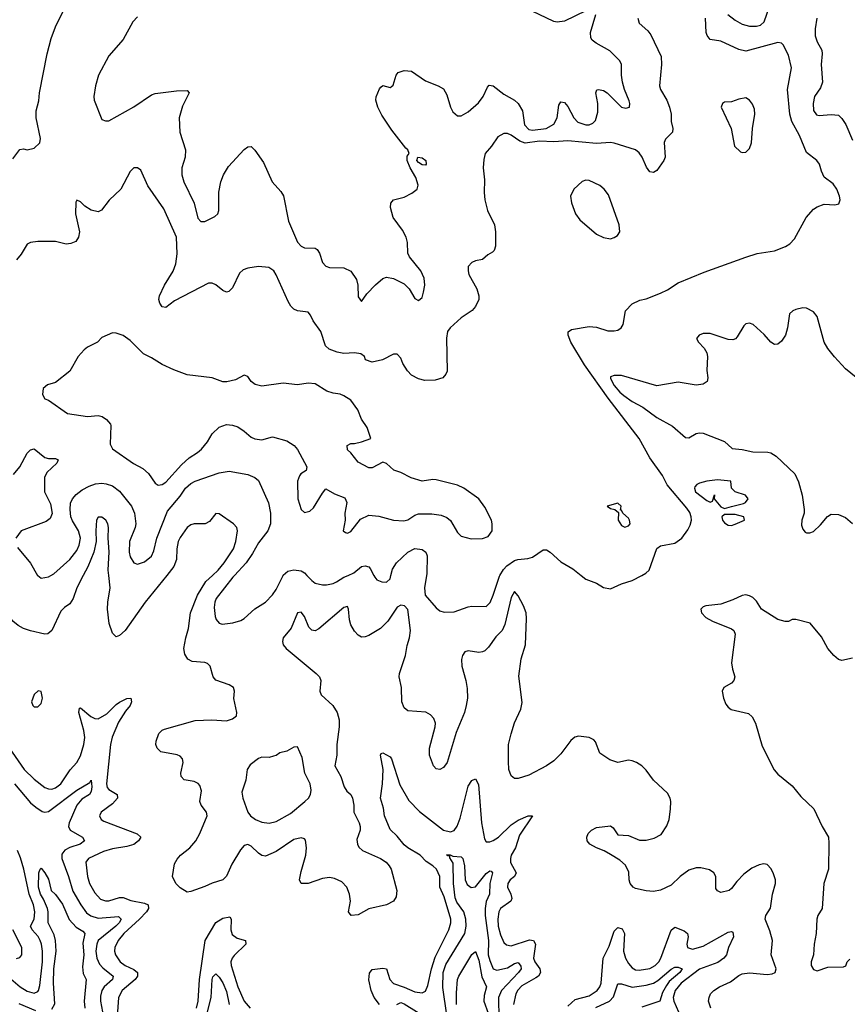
# Model space of a CAD drawing. Header units: inches. Extents: x 1843162 to 1959474, y 907081 to 1016326.
# Tile 394 of 656: x 1893948 to 1898600, y 967592 to 973121. Entities that reach past the tile are written whole.
import ezdxf

# ---------------------------------------------------------------- set-up
doc = ezdxf.new("R2010")
doc.units = ezdxf.units.IN
doc.header["$MEASUREMENT"] = 0
doc.layers.add('B8996', color=7, linetype='Continuous')
doc.layers.add('B8997', color=7, linetype='Continuous')

msp = doc.modelspace()

# ---------------------------------------------------------------- linework, layer by layer
at = {"layer": 'B8996', "color": 5}
for points, elevation in [([(1894305.7, 970000), (1894269.9, 969930), (1894249.9, 969870.1), (1894230, 969841.3), (1894199.5, 969820.5), (1894180.6, 969799.4), (1894130, 969690.8), (1894107.3, 969672.7), (1894090, 969670.4), (1894008.4, 969688.4), (1893970, 969702), (1893939.4, 969719.4), (1893910, 969744.2), (1893899.6, 969759.6), (1893870, 969846), (1893850, 969874.6), (1893826, 969886), (1893710, 969916.2), (1893688.9, 969928.9), (1893670, 969956.4), (1893662.4, 970000)], 620), ([(1894049.5, 970000), (1894050, 969999.1), (1894070, 969984.4), (1894110, 969991.7), (1894123.4, 970000)], 640), ([(1894774.7, 970000), (1894653.2, 969850), (1894541.1, 969690), (1894510, 969662.4), (1894490, 969655.5), (1894470, 969676.3), (1894451.3, 969730), (1894442.9, 969810), (1894444, 969850), (1894457.3, 969930), (1894449, 970000)], 620), ([(1897832.2, 967570), (1897820.7, 967610), (1897822.8, 967630), (1897831.3, 967650), (1897849.1, 967670), (1897881.5, 967690), (1897942.7, 967717.3), (1897990, 967752.6), (1898010, 967762.1), (1898050, 967767.8), (1898150, 967759.1), (1898177.7, 967762.3), (1898194.7, 967770), (1898199.5, 967790), (1898172.5, 967870), (1898178.8, 967950), (1898165, 968005), (1898139, 968070), (1898141.4, 968090), (1898167.7, 968132.3), (1898179.1, 968210), (1898196.8, 968270), (1898196.2, 968290), (1898185.2, 968325.2), (1898172.9, 968352.9), (1898150, 968376.2), (1898130, 968380.9), (1898104.6, 968375.4), (1898063.6, 968356.4), (1898017.8, 968322.2), (1897978.4, 968281.6), (1897950, 968241.1), (1897935.6, 968230), (1897890, 968219.5), (1897870, 968228), (1897862, 968242), (1897860.9, 968310), (1897850.3, 968330), (1897826.1, 968346.1), (1897777.5, 968357.5), (1897750, 968357.8), (1897710, 968345), (1897661.5, 968310), (1897610, 968260.9), (1897550, 968232.5), (1897510, 968225.1), (1897470, 968228.2), (1897410, 968242.7), (1897396.5, 968250), (1897379.7, 968270), (1897374.2, 968290), (1897372.8, 968332.8), (1897352.8, 968372.8), (1897321.1, 968401.1), (1897270, 968433.4), (1897234.2, 968454.2), (1897190, 968470.4), (1897153.4, 968490), (1897138.4, 968510), (1897136.4, 968530), (1897144.4, 968550), (1897162, 968570), (1897190, 968584.2), (1897270, 968594.5), (1897283.3, 968583.3), (1897310, 968542.7), (1897370, 968538.9), (1897432.7, 968512.7), (1897470, 968512.6), (1897514.6, 968525.4), (1897553.9, 968546.1), (1897585.7, 968594.3), (1897598.3, 968630), (1897607.1, 968687.1), (1897608.9, 968730), (1897603.6, 968750), (1897590, 968776.4), (1897510.2, 968850.2), (1897470, 968906.4), (1897444.4, 968930), (1897414.9, 968950), (1897390, 968959.6), (1897370, 968962.3), (1897310, 968950.3), (1897264.7, 968964.7), (1897210, 969001.6), (1897185.7, 969065.7), (1897176.3, 969076.3), (1897150, 969089.2), (1897090, 969098), (1897068.1, 969091.9), (1897046.7, 969073.3), (1896990, 968997.3), (1896950, 968958.6), (1896910, 968931.3), (1896810, 968878.8), (1896750, 968859.1), (1896730, 968859.6), (1896710, 968874.4), (1896698.6, 968910), (1896694.9, 968954.9), (1896696.6, 969050), (1896710, 969111.3), (1896730, 969172.6), (1896764.4, 969250), (1896772.6, 969287.4), (1896754.6, 969434.6), (1896767.8, 969532.2), (1896791.9, 969610), (1896797.6, 969757.6), (1896795.8, 969790), (1896780.4, 969830), (1896750, 969884.9), (1896730, 969910.3), (1896710, 969876), (1896675.4, 969724.6), (1896660.4, 969690), (1896624.6, 969655.4), (1896582.9, 969597.1), (1896562.8, 969577.2), (1896550, 969570.2), (1896530, 969567.5), (1896470, 969577.3), (1896450, 969570.3), (1896436.4, 969550), (1896431.4, 969528.6), (1896433, 969490), (1896456.4, 969410), (1896464.3, 969364.3), (1896464.5, 969310), (1896457.8, 969270), (1896447.9, 969230), (1896401.8, 969118.2), (1896350.5, 968950), (1896330, 968922.3), (1896310, 968910.3), (1896290, 968914), (1896274, 968930), (1896251.3, 968990), (1896252.1, 969030), (1896284.2, 969150), (1896284.6, 969170), (1896276.7, 969196.7), (1896258.1, 969218.1), (1896231.7, 969231.7), (1896130, 969240.2), (1896110, 969256.5), (1896096, 969290), (1896094, 969370), (1896081.8, 969430), (1896083.2, 969450), (1896116, 969550), (1896126.2, 969606.2), (1896140.1, 969650), (1896144.4, 969690), (1896129.3, 969809.3), (1896111.3, 969830), (1896090, 969832.3), (1896070, 969821.8), (1896017.6, 969742.4), (1895977.3, 969702.7), (1895910, 969663.2), (1895890, 969654.9), (1895870, 969652.9), (1895850, 969664.2), (1895830, 969686.3), (1895810, 969722.6), (1895801.4, 969750), (1895796, 969810), (1895790, 969826), (1895770, 969819.2), (1895630, 969700.3), (1895610, 969688.9), (1895590, 969693.1), (1895573.1, 969710), (1895549.3, 969769.3), (1895530, 969793.1), (1895510, 969790.4), (1895475.2, 969704.8), (1895429.8, 969650), (1895425.6, 969630), (1895429.8, 969610.2), (1895445.3, 969590), (1895615.2, 969450), (1895633.6, 969430), (1895641.4, 969410), (1895635.8, 969350), (1895643.4, 969330), (1895708.8, 969270), (1895732.5, 969230), (1895744.7, 969190), (1895745, 969150), (1895731.2, 969050), (1895731.4, 968990), (1895719.2, 968930), (1895752.6, 968870), (1895772, 968812), (1895788, 968788), (1895809.9, 968769.9), (1895819.9, 968750), (1895826.1, 968710), (1895826.1, 968670), (1895856, 968610), (1895861.2, 968590), (1895861.3, 968570), (1895843.1, 968516.9), (1895846.3, 968490), (1895854.6, 968474.6), (1895875.3, 968455.3), (1895976.4, 968410), (1896008.5, 968390), (1896025.8, 968370), (1896035.9, 968350), (1896067.4, 968230), (1896064.8, 968195.2), (1896049.8, 968170.2), (1896010, 968150.3), (1895910, 968128.5), (1895850, 968093.4), (1895810.9, 968090.9), (1895796, 968110), (1895808.2, 968170), (1895801.3, 968210), (1895786.4, 968250), (1895758.5, 968278.5), (1895718, 968298), (1895690, 968304.4), (1895650, 968297.2), (1895570, 968270.2), (1895530.3, 968270.3), (1895522, 968290), (1895530, 968338), (1895555.9, 968430), (1895560.8, 968470), (1895554.2, 968514.2), (1895550, 968521.1), (1895530, 968526.9), (1895490, 968516.3), (1895390.3, 968449.7), (1895330, 968424.4), (1895310, 968426.4), (1895290, 968439.8), (1895250, 968479.8), (1895230, 968488.7), (1895210, 968482.5), (1895190, 968459.7), (1895141.2, 968378.8), (1895110, 968311.5), (1895090.3, 968289.7), (1895030, 968272.1), (1894990, 968252.4), (1894910, 968224.7), (1894890, 968221.5), (1894850, 968246), (1894825.8, 968270), (1894806.9, 968310), (1894819.3, 968380.7), (1894833.1, 968406.9), (1894851.5, 968428.5), (1894904.9, 968470), (1894938.6, 968510), (1894961.8, 968550), (1895001.3, 968650), (1894998, 968670), (1894967.9, 968710), (1894960.2, 968730), (1894969.4, 968790), (1894960.8, 968820.8), (1894951.8, 968831.8), (1894930, 968843), (1894872.6, 968852.6), (1894856.5, 968870), (1894854.7, 968890), (1894866.4, 968950), (1894864.2, 968970), (1894850, 968985.8), (1894833.1, 968993.1), (1894742.4, 969010), (1894721.7, 969030), (1894714.3, 969050), (1894714.9, 969070), (1894730, 969112.8), (1894748.8, 969131.2), (1894763.2, 969136.8), (1894934.2, 969185.8), (1895028.7, 969188.7), (1895110, 969183.2), (1895144.6, 969195.4), (1895167.6, 969212.4), (1895169.1, 969230), (1895151.2, 969308.8), (1895156.5, 969350), (1895150.3, 969370), (1895126, 969386), (1895050, 969412), (1895035.6, 969430), (1895018.3, 969490), (1895004.6, 969504.6), (1894990, 969511), (1894917.6, 969517.6), (1894893.4, 969530), (1894877.1, 969557.1), (1894870.9, 969590), (1894881.5, 969650), (1894897, 969703), (1894908.2, 969790), (1894948.6, 969890), (1894994.5, 969965.5), (1895032, 970000)], 620), ([(1895156.5, 970000), (1895147.1, 969990), (1895052.4, 969870), (1895044.7, 969850), (1895040.7, 969819.3), (1895046.9, 969770), (1895053.5, 969753.5), (1895070, 969732.7), (1895086.6, 969726.6), (1895146.7, 969733.3), (1895192.2, 969747.8), (1895210, 969758.4), (1895270, 969812), (1895330, 969850.4), (1895370, 969890.3), (1895390, 969920.3), (1895428.9, 970000)], 640), ([(1895563.2, 970000), (1895590, 969971.3), (1895610, 969956.5), (1895650, 969946.7), (1895673.1, 969946.9), (1895710, 969954.3), (1895730, 969964), (1895770.5, 969989.5), (1895794, 970000)], 640), ([(1895938.7, 970000), (1895943.9, 969990), (1895956.1, 969976.1), (1895983.3, 969963.3), (1896010, 969962.5), (1896030, 969980.3), (1896035.1, 970000)], 640), ([(1896234.8, 970000), (1896223.6, 969930), (1896227, 969890), (1896290, 969817.6), (1896310, 969800.7), (1896333.8, 969793.8), (1896390, 969795.6), (1896470, 969824.6), (1896490, 969827.4), (1896570, 969824.9), (1896592.1, 969847.9), (1896610, 969888.5), (1896644.8, 969995.2), (1896647.7, 970000)], 640), ([(1897103.5, 970000), (1897130, 969979.1), (1897190, 969956.3), (1897230, 969932.7), (1897270, 969925.5), (1897330, 969953.4), (1897390, 969972), (1897444.5, 970000)], 640), ([(1898630, 969535.8), (1898570, 969522.6), (1898550, 969528.1), (1898524.2, 969550), (1898490, 969589.1), (1898455.1, 969655.1), (1898392.1, 969732.1), (1898310, 969752.4), (1898290, 969753), (1898270, 969742), (1898250, 969741.3), (1898210, 969753.1), (1898117.1, 969810), (1898090, 969855.8), (1898070, 969875.6), (1898050, 969886), (1898030, 969890.3), (1898010, 969888), (1897957.3, 969862.7), (1897890, 969838.8), (1897804, 969830), (1897790, 969823.8), (1897777.6, 969810), (1897781.1, 969790), (1897804.8, 969764.8), (1897842.8, 969742.8), (1897950, 969699.3), (1897961.5, 969690), (1897969.8, 969670), (1897949.8, 969510), (1897953.9, 969473.9), (1897967.4, 969430), (1897962.2, 969410), (1897950, 969394.2), (1897905.2, 969370), (1897896.3, 969350), (1897904.2, 969310), (1897917, 969277), (1897930, 969259.7), (1897947, 969247), (1898044.9, 969224.9), (1898065.8, 969205.8), (1898083.2, 969170), (1898120.8, 969040.8), (1898189.3, 968909.3), (1898210, 968883.9), (1898290, 968818), (1898338.9, 968758.9), (1898411.5, 968690), (1898458.4, 968590), (1898493.5, 968530), (1898496.9, 968496.9), (1898494.1, 968350), (1898469, 968270), (1898459.3, 968130), (1898435.1, 968090), (1898429.6, 968070), (1898425.4, 967990), (1898413.3, 967930), (1898409.8, 967870.2), (1898396.9, 967830), (1898397.4, 967810), (1898410, 967787), (1898430, 967779.6), (1898490, 967800.9), (1898578, 967802), (1898591.9, 967808.1), (1898599.1, 967830), (1898614, 967846)], 620), ([(1893890, 969031), (1893974.2, 968910), (1894030, 968855.5), (1894089.6, 968809.6), (1894110, 968801.3), (1894130, 968800.1), (1894150, 968806.7), (1894180.2, 968830), (1894232.2, 968907.8), (1894270, 968950.2), (1894290, 968987.7), (1894309.4, 969050), (1894314.4, 969090), (1894309.9, 969130), (1894281.4, 969230), (1894285, 969255), (1894290, 969257.4), (1894347.5, 969207.5), (1894370, 969196.3), (1894390, 969195.5), (1894437.8, 969222.2), (1894490, 969275), (1894510, 969289.2), (1894550, 969308.5), (1894573, 969310), (1894577, 969290), (1894568.7, 969270), (1894542.4, 969237.6), (1894504, 969176), (1894468.7, 969091.3), (1894459.3, 969050), (1894436.2, 968830), (1894440.5, 968810), (1894450, 968797.5), (1894496, 968770), (1894498.4, 968750), (1894470, 968716.5), (1894405.8, 968670), (1894397.7, 968650), (1894405.7, 968630), (1894420.7, 968620.7), (1894608.6, 968548.6), (1894628.9, 968530), (1894617.1, 968510), (1894590, 968488.2), (1894550, 968477.4), (1894470, 968465.2), (1894419.6, 968450), (1894335.2, 968410), (1894320.7, 968390), (1894328.9, 968310), (1894341.1, 968270), (1894370, 968216.9), (1894402.8, 968182.8), (1894430, 968172.3), (1894450, 968172), (1894510, 968190.6), (1894530, 968191.7), (1894573.9, 968173.9), (1894650, 968160.5), (1894670.9, 968150), (1894672, 968130), (1894660.5, 968110), (1894622.6, 968070), (1894533.1, 967990), (1894501.2, 967950), (1894482.6, 967910), (1894481.7, 967890), (1894487.5, 967870), (1894513.9, 967830), (1894541.1, 967810), (1894590, 967787.5), (1894611, 967770), (1894610.5, 967750), (1894596.6, 967730), (1894524.7, 967670), (1894504.6, 967630), (1894497.9, 967550)], 580), ([(1895970.8, 967590), (1895941.2, 967630), (1895924.3, 967670), (1895911.2, 967728.8), (1895914, 967766), (1895930, 967786.8), (1895990, 967795), (1896010, 967791), (1896029.1, 967730), (1896050, 967707.8), (1896110, 967688.5), (1896170, 967660.9), (1896210, 967655.5), (1896230, 967665.5), (1896243.2, 967696.8), (1896262.9, 967790), (1896283.9, 967856.1), (1896361.2, 968010), (1896372.4, 968050), (1896371.8, 968070), (1896334.9, 968194.9), (1896309.2, 968249.2), (1896309.4, 968310), (1896290.4, 968350), (1896269.9, 968370), (1896233.8, 968393.8), (1896199.2, 968430), (1896130.8, 968470), (1896110, 968486.9), (1896070, 968536.4), (1896030, 968573.6), (1895999, 968650), (1895993, 968693), (1895976, 968750), (1895987.9, 968830), (1895990.5, 968910), (1895976.3, 968990), (1895980.1, 968999.9), (1895990, 969003.7), (1896030, 968981.5), (1896038.5, 968970), (1896084.4, 968824.4), (1896136, 968736), (1896195.3, 968675.3), (1896330, 968568.9), (1896370, 968559.3), (1896390, 968568.2), (1896407.3, 968592.7), (1896423.4, 968636.6), (1896470, 968816.9), (1896490, 968849.1), (1896510, 968857.4), (1896526.6, 968826.6), (1896543.9, 968610), (1896560.6, 968520.6), (1896570, 968503.6), (1896590, 968504.6), (1896610, 968511.9), (1896640.2, 968530), (1896710, 968600.1), (1896750, 968626.1), (1896806.6, 968650), (1896830.3, 968650), (1896758.2, 968541.8), (1896734.5, 968470), (1896711.6, 968428.4), (1896706.4, 968410), (1896707.1, 968387.1), (1896739.8, 968330), (1896729.4, 968310), (1896705.3, 968290), (1896692.1, 968270), (1896690.8, 968250), (1896709.5, 968210), (1896713.9, 968186.1), (1896709.2, 968170), (1896650.6, 968129.4), (1896641.3, 968110), (1896635.5, 968070), (1896637.8, 968030), (1896650, 967981.7), (1896670, 967939), (1896685, 967925), (1896710, 967920.5), (1896814.4, 967954.4), (1896836.9, 967950), (1896846.8, 967930), (1896836.6, 967850), (1896844.6, 967830), (1896871.8, 967790), (1896875.4, 967770), (1896864.4, 967750), (1896850, 967739.4), (1896770, 967695.3), (1896748.7, 967671.3), (1896737.1, 967650), (1896723.4, 967590)], 580), ([(1893918.8, 968830), (1894010, 968723.5), (1894038.4, 968698.4), (1894075.3, 968675.3), (1894090, 968670.2), (1894110, 968674.8), (1894270, 968793.5), (1894343.5, 968836.5), (1894350.2, 968850.2), (1894353.3, 968813.3), (1894350, 968787.6), (1894340.7, 968770), (1894296.9, 968743.1), (1894269.3, 968710.7), (1894226.3, 968610), (1894222.6, 968590), (1894232.2, 968570), (1894301.7, 968530), (1894312, 968510), (1894288.5, 968490), (1894230, 968472.1), (1894203.1, 968456.9), (1894185.9, 968434.1), (1894184.5, 968410), (1894223.5, 968310), (1894247.1, 968227.1), (1894291.2, 968150), (1894324.7, 968104.7), (1894347.9, 968087.9), (1894390, 968075.8), (1894504.2, 968084.2), (1894518.3, 968070), (1894507.5, 968050), (1894488.5, 968030), (1894389.8, 967950.2), (1894381.2, 967930), (1894376.3, 967890), (1894381.5, 967850), (1894397.1, 967817.1), (1894416.3, 967796.3), (1894473.9, 967750), (1894470.8, 967730), (1894423.1, 967690), (1894410.1, 967670), (1894402.8, 967637.2), (1894403.1, 967610), (1894424.6, 967490)], 560), ([(1893885.3, 967745.3), (1893951.6, 967690), (1893990, 967665.5), (1894030, 967654.6), (1894050, 967662.8), (1894055, 967670), (1894062.4, 967697.6), (1894076.5, 967830), (1894076.3, 967890), (1894071.2, 967930), (1894063.7, 967950), (1894052.2, 967972.2), (1894018.1, 968010), (1894009.1, 968030), (1894030.3, 968070), (1894033.1, 968110), (1894026.7, 968150), (1894002.4, 968210), (1893971.1, 968350), (1893953.5, 968413.5), (1893936, 968456)], 560), ([(1896349.3, 967530.7), (1896326.7, 967686.7), (1896327.7, 967770), (1896344.2, 967815.8), (1896450, 967989.3), (1896458.7, 968030), (1896455.5, 968070), (1896444.4, 968110), (1896405.2, 968165.2), (1896395.2, 968190), (1896386.1, 968270), (1896384.1, 968384.1), (1896365.6, 968414.4), (1896365.6, 968425.6), (1896354.4, 968425.6), (1896348.2, 968431.8), (1896368.3, 968431.7), (1896383.4, 968423.4), (1896430, 968418.9), (1896439.5, 968410), (1896449.2, 968370), (1896453, 968290), (1896463.6, 968263.6), (1896486.7, 968246.7), (1896510, 968251.6), (1896570, 968326), (1896590, 968340.9), (1896598.9, 968338.9), (1896606.4, 968330), (1896591, 968270), (1896589.6, 968210), (1896571.2, 968168.8), (1896564.4, 968130), (1896565.3, 968090), (1896583.2, 967950), (1896582.4, 967870), (1896590, 967837.7), (1896610, 967790.2), (1896630, 967783.3), (1896690, 967796.2), (1896730, 967821.3), (1896750, 967827), (1896765.3, 967805.3), (1896766.5, 967790), (1896751.8, 967770), (1896656.5, 967670), (1896640.5, 967630), (1896640.8, 967510)], 560), ([(1894130, 967564.4), (1894145.1, 967594.9), (1894138.6, 967710), (1894140.5, 967790), (1894153.6, 967890), (1894150.5, 967949.5), (1894141.4, 967981.4), (1894108.6, 968050), (1894108.7, 968110), (1894104, 968130), (1894082.7, 968182.7), (1894066.2, 968210), (1894054.4, 968250), (1894056.3, 968330), (1894062.7, 968350), (1894070, 968355.5), (1894090, 968330.5), (1894110, 968294), (1894126, 968230), (1894150, 968208.4), (1894190, 968154), (1894227.2, 968067.2), (1894265.6, 968025.6), (1894302.7, 968002.7), (1894314.2, 967990), (1894304.2, 967935.8), (1894308.9, 967870), (1894301.4, 967801.4), (1894305.5, 967765.5), (1894322.3, 967730), (1894310.1, 967610), (1894315.4, 967570)], 540), ([(1894943, 967570), (1894951, 967610), (1894959.9, 967730), (1894990.4, 967950), (1895050, 968050.8), (1895090, 968075.3), (1895130, 968082.4), (1895136.5, 968070), (1895136.1, 968010), (1895143.1, 967983.1), (1895170, 967963.5), (1895218, 967950), (1895220.3, 967930), (1895154.3, 967865.7), (1895142, 967850), (1895135.9, 967830), (1895137.8, 967810), (1895174.9, 967690), (1895210, 967608.6), (1895243, 967570)], 580), ([(1893930, 967848.4), (1893950, 967854), (1893961, 967870), (1893960.7, 967910), (1893910.5, 968010)], 580), ([(1897030, 967581.1), (1897070, 967619.1), (1897150, 967639.9), (1897194.5, 967670), (1897209.9, 967690), (1897216.1, 967710), (1897227.7, 967850), (1897261.4, 967918.6), (1897290, 968001.7), (1897310, 968022.9), (1897335, 968015), (1897347.4, 967990), (1897341.3, 967890), (1897352.9, 967850), (1897370, 967820.2), (1897390, 967797.3), (1897410, 967785.5), (1897430, 967782.5), (1897490, 967793), (1897520.6, 967810), (1897540.7, 967830), (1897551.9, 967850), (1897610, 968007.7), (1897630, 968024.9), (1897683.6, 968003.6), (1897701.2, 967990), (1897704.8, 967970), (1897697.6, 967930), (1897702.6, 967910), (1897730, 967901.7), (1897790, 967917.8), (1897930, 967996.6), (1897950, 967999.7), (1897955.8, 967995.8), (1897960.1, 967970), (1897933.1, 967910), (1897920.9, 967870), (1897905.5, 967850), (1897873.2, 967826.8), (1897770, 967788.7), (1897665.8, 967710), (1897633.4, 967670), (1897622, 967630), (1897625.5, 967610), (1897651.6, 967550)], 580), ([(1896403.3, 967590), (1896403.5, 967656.5), (1896409.3, 967730), (1896416.2, 967750), (1896490, 967871.5), (1896510, 967888.5), (1896530, 967839.6), (1896546.5, 967746.5), (1896571.4, 967690), (1896558.3, 967641.7), (1896556.6, 967610), (1896581.8, 967541.8)], 540), ([(1897185.9, 967574.1), (1897262.8, 967610), (1897286.9, 967633.1), (1897310, 967705.7), (1897330, 967705.8), (1897390, 967688.4), (1897470, 967698.2), (1897510, 967711.2), (1897534.8, 967725.2), (1897610, 967789.3), (1897630, 967799.8), (1897650, 967799.8), (1897672.4, 967790), (1897658.7, 967770), (1897599.5, 967720.5), (1897583.1, 967696.9), (1897562.1, 967657.9), (1897546.8, 967610), (1897445, 967575)], 560), ([(1895003.2, 967550), (1895024.3, 967630), (1895030, 967730.7), (1895034.5, 967745.5), (1895050, 967762.7), (1895070, 967744.5), (1895090, 967711.9), (1895110, 967663.2), (1895125.6, 967590)], 560), ([(1893943.2, 967596.8), (1894037.3, 967557.3)], 540), ([(1896069.1, 967590), (1896090, 967602.3), (1896110, 967594.6), (1896248.2, 967508.2)], 560)]:
    msp.add_lwpolyline(points, dxfattribs=dict(at, elevation=elevation))
for points, elevation in [([(1894052.3, 969352.3), (1894030, 969332), (1894014, 969290), (1894021.6, 969270), (1894030, 969262.4), (1894050, 969261.6), (1894070, 969280.7), (1894076, 969310), (1894070, 969349)], 620), ([(1895510, 969038), (1895490, 969035.3), (1895450, 969012.7), (1895410, 969004.5), (1895390.3, 968989.7), (1895375.2, 968984.8), (1895350, 968978.3), (1895310, 968978.7), (1895290, 968971.5), (1895243.2, 968936.8), (1895226.4, 968910), (1895219.5, 968850), (1895197, 968783), (1895203.1, 968750), (1895230.3, 968670.3), (1895246, 968650), (1895273, 968630), (1895310, 968614), (1895350, 968609.1), (1895390, 968618.6), (1895470, 968663.5), (1895551.8, 968730), (1895572, 968750), (1895583.6, 968770), (1895586.3, 968793.7), (1895581, 968830), (1895550.9, 968890), (1895536.9, 968976.9)], 640)]:
    msp.add_lwpolyline(points, close=True, dxfattribs=dict(at, elevation=elevation))
at = {"layer": 'B8997', "color": 5}
for points, elevation in [([(1893910, 972339.1), (1893950, 972393), (1893970, 972396.3), (1893990, 972390.6), (1894030, 972398.8), (1894061.2, 972430), (1894065.6, 972454.4), (1894041.6, 972570), (1894040.7, 972610), (1894055.3, 972664.7), (1894059.5, 972710), (1894103, 972930), (1894125.4, 973014.6), (1894150, 973081), (1894210, 973202.8)], 640), ([(1897130, 973171.1), (1897010, 973113.8), (1896970, 973107.3), (1896950, 973111.5), (1896829.3, 973169.3)], 620), ([(1897928.6, 973150), (1897970, 973117.8), (1898010, 973095.3), (1898050, 973085), (1898090, 973084.5), (1898111.8, 973090), (1898132.8, 973110), (1898161.2, 973190)], 620), ([(1897423.1, 973130), (1897430, 973102), (1897479.2, 973059.2), (1897495.9, 973035.9), (1897554.4, 972914.4), (1897556.6, 972870), (1897544.9, 972750), (1897550.3, 972730), (1897585.8, 972670), (1897601.6, 972630), (1897609.3, 972590), (1897610.2, 972550), (1897619.6, 972510), (1897618.3, 972490), (1897578.3, 972450), (1897570, 972432.3), (1897576.5, 972350), (1897568.1, 972330), (1897530, 972274.7), (1897510, 972263.1), (1897490, 972266.3), (1897472.1, 972292.1), (1897446.2, 972350), (1897430, 972373.5), (1897410, 972390.8), (1897290, 972428.3), (1897270, 972430.9), (1897190, 972426.1), (1897030, 972441.1), (1896950, 972434.5), (1896870, 972438.2), (1896790, 972428.4), (1896759.2, 972439.2), (1896710, 972473.3), (1896690, 972482), (1896670, 972481.1), (1896636.7, 972463.3), (1896600.3, 972410), (1896564.9, 972370), (1896556.3, 972336.3), (1896554, 972290), (1896561.1, 972221.1), (1896559.3, 972150), (1896563.1, 972110), (1896578.4, 972050), (1896616.4, 971970), (1896622, 971930), (1896622, 971850), (1896614.6, 971825.4), (1896605.2, 971814.8), (1896579.1, 971800.9), (1896550, 971774), (1896510, 971766), (1896490, 971757.2), (1896470, 971735.3), (1896468.4, 971710), (1896473, 971690), (1896517.6, 971610), (1896529.2, 971570), (1896529.2, 971550), (1896510.1, 971509.9), (1896491.7, 971488.3), (1896430, 971446.3), (1896368.7, 971390), (1896352.9, 971370), (1896348.2, 971331.8), (1896352, 971148), (1896343.7, 971130), (1896326, 971110), (1896284.1, 971095.9), (1896225.8, 971094.2), (1896190, 971103.4), (1896150, 971125.5), (1896128, 971150), (1896102.4, 971190), (1896090, 971219.5), (1896070, 971242), (1896050, 971242.6), (1895987.3, 971210), (1895930, 971198.7), (1895892.7, 971210), (1895886.6, 971230), (1895865.1, 971245.1), (1895829.8, 971249.8), (1895770, 971246.9), (1895733.7, 971253.7), (1895688, 971270), (1895667.4, 971290), (1895640.8, 971370), (1895598.5, 971430), (1895582.6, 971462.6), (1895570, 971478), (1895510, 971486), (1895490, 971496.3), (1895473.2, 971513.2), (1895457.7, 971537.7), (1895390, 971689), (1895376, 971710), (1895348, 971730), (1895290, 971735.6), (1895230, 971725.6), (1895203.9, 971716.1), (1895183.1, 971696.9), (1895144.7, 971615.3), (1895124.6, 971595.4), (1895110, 971591.3), (1895090, 971600.4), (1895050, 971631.7), (1895030, 971640.8), (1895010, 971642.2), (1894818.4, 971541.6), (1894770, 971504.2), (1894750, 971508), (1894735.4, 971530), (1894731.1, 971550), (1894733.5, 971570), (1894761.5, 971630), (1894811.5, 971708.5), (1894827, 971750), (1894833.2, 971806.8), (1894830, 971899), (1894758.2, 972058.2), (1894668.6, 972188.6), (1894630, 972275.3), (1894610, 972289), (1894590, 972288.7), (1894570, 972268.7), (1894517.1, 972170), (1894451.8, 972108.2), (1894408.3, 972051.7), (1894390, 972042.7), (1894350, 972052), (1894314.7, 972074.7), (1894290, 972099), (1894270, 972108), (1894264.5, 972095.5), (1894262.4, 972030), (1894284.2, 971930), (1894279.6, 971900.4), (1894263.7, 971876.3), (1894235.2, 971864.8), (1894210, 971860.9), (1894150, 971875.8), (1894050, 971876.3), (1894010, 971869.7), (1893990, 971860.5), (1893956.3, 971803.7), (1893930, 971772.4)], 640), ([(1894610, 973137.6), (1894584.8, 973110), (1894530, 973010.4), (1894450, 972917.6), (1894391.1, 972810), (1894373.7, 972750), (1894364.4, 972690), (1894366.6, 972670), (1894410, 972561.2), (1894430, 972552.3), (1894450, 972554), (1894590, 972632.4), (1894690, 972699.8), (1894710, 972706.4), (1894830, 972722.3), (1894890, 972724), (1894901.2, 972710), (1894863.7, 972636.3), (1894843.9, 972570), (1894849.3, 972489.3), (1894880.6, 972390), (1894878, 972350), (1894860.6, 972290), (1894860.2, 972250), (1894870.6, 972210), (1894929.1, 972090), (1894950, 972007), (1894967.3, 971987.3), (1894990, 971987.8), (1895044.8, 972015.2), (1895061.6, 972030), (1895067.2, 972050), (1895068.4, 972151.6), (1895079.1, 972210), (1895093.4, 972250), (1895122.7, 972297.3), (1895210, 972391.4), (1895230, 972407.2), (1895250, 972409.8), (1895270, 972389), (1895318.7, 972318.7), (1895368.1, 972210), (1895416.4, 972156.4), (1895431.4, 972131.4), (1895459.5, 971990), (1895510, 971872.4), (1895530, 971849.8), (1895550, 971840.8), (1895610, 971837.2), (1895621.3, 971830), (1895634, 971810), (1895650, 971758.4), (1895670, 971736.4), (1895690, 971728.9), (1895770, 971727.3), (1895810, 971708.6), (1895841.6, 971661.6), (1895849.1, 971630), (1895850, 971564), (1895870, 971539.3), (1895898.7, 971581.3), (1895948.1, 971631.9), (1895990, 971667.4), (1896010, 971674.6), (1896050, 971667.8), (1896110, 971638), (1896136.8, 971610), (1896170, 971555.6), (1896190, 971543.7), (1896210, 971561.2), (1896218.6, 971590), (1896225.4, 971630), (1896222.2, 971670), (1896202.4, 971710), (1896139.7, 971790), (1896130.2, 971810), (1896127.6, 971870), (1896120, 971900), (1896100, 971940), (1896048.1, 972010), (1896032.7, 972067.3), (1896034, 972090), (1896050, 972109.2), (1896110, 972124), (1896153.3, 972146.7), (1896181.7, 972170), (1896187.9, 972192.1), (1896174.4, 972234.4), (1896142.6, 972290), (1896126, 972330), (1896125.8, 972354.2), (1896138, 972370), (1896130.8, 972390), (1896119, 972399), (1896040, 972500), (1895984.6, 972584.6), (1895961.5, 972630), (1895949.4, 972670), (1895951.3, 972688.7), (1895970, 972732.3), (1895978.3, 972741.7), (1895990, 972751.8), (1896030, 972740.7), (1896036.5, 972743.5), (1896047.1, 972752.9), (1896064, 972810), (1896075.4, 972824.6), (1896110, 972836.2), (1896150, 972831.5), (1896230, 972778), (1896301.2, 972750), (1896330, 972732), (1896350, 972699.3), (1896369.8, 972630), (1896383.7, 972603.7), (1896410, 972580.9), (1896430, 972580.8), (1896470, 972602.9), (1896526.4, 972653.6), (1896554.3, 972690), (1896578, 972742), (1896587.1, 972752.9), (1896610, 972749.8), (1896670, 972702.4), (1896729.9, 972669.9), (1896749.8, 972650), (1896774.6, 972610), (1896785.1, 972530), (1896810, 972504.9), (1896830, 972500.4), (1896908.2, 972510), (1896950, 972535.1), (1896970.2, 972570), (1896979.4, 972640.6), (1896990, 972660.5), (1897010, 972656.4), (1897030, 972634), (1897062.2, 972570), (1897085.3, 972545.3), (1897130, 972530.8), (1897150, 972530.9), (1897170, 972540.5), (1897184.4, 972555.6), (1897197.3, 972602.7), (1897197.7, 972650), (1897187.4, 972710), (1897192.8, 972727.2), (1897202, 972730), (1897230, 972722.7), (1897250, 972709.7), (1897330, 972629.8), (1897356.2, 972623.8), (1897376.3, 972630), (1897378.3, 972650), (1897374.3, 972665.7), (1897348.2, 972728.2), (1897336.8, 972770), (1897330.2, 972810), (1897330.2, 972869.8), (1897320.8, 972890), (1897265.4, 972945.4), (1897188.7, 972990), (1897166.7, 973006.7), (1897159.5, 973019.5), (1897157.1, 973050), (1897187, 973150)], 620), ([(1897444.5, 970000), (1897467.9, 970012.1), (1897485.8, 970030), (1897530, 970151.3), (1897550, 970166.2), (1897630, 970181.6), (1897669.7, 970210), (1897703.6, 970256.4), (1897717, 970283), (1897724.1, 970310), (1897722.8, 970330), (1897714.3, 970354.3), (1897698.3, 970378.3), (1897588, 970508), (1897562.1, 970562.1), (1897490, 970661.2), (1897429.4, 970770), (1897255.5, 970995.5), (1897123.2, 971183.2), (1897046.9, 971310), (1897031.1, 971350), (1897031.5, 971368.5), (1897050, 971381.3), (1897150, 971397.3), (1897190, 971394), (1897254.2, 971374.2), (1897290, 971373.4), (1897310, 971378), (1897329.6, 971390), (1897340.4, 971410), (1897353.1, 971486.9), (1897390, 971524.9), (1897433.6, 971546.4), (1897470, 971553), (1897550, 971584.4), (1897590, 971604.4), (1897650, 971644.2), (1897796.2, 971703.8), (1898030, 971788.4), (1898092.8, 971807.2), (1898190, 971823.9), (1898252.9, 971847.1), (1898276.8, 971863.2), (1898303, 971890), (1898369.7, 972010.3), (1898410, 972056.3), (1898430, 972070.5), (1898470, 972085.5), (1898530, 972082), (1898552.7, 972087.3), (1898559.3, 972110), (1898557, 972130), (1898542, 972170), (1898520.1, 972200.1), (1898470, 972237.2), (1898454.5, 972270), (1898443.7, 972310), (1898429.4, 972330), (1898370, 972374.5), (1898331.6, 972470), (1898287.4, 972550), (1898276.5, 972590), (1898263.5, 972730), (1898286.4, 972850), (1898270, 972922.7), (1898239.8, 972979.8), (1898229.7, 972989.7), (1898210, 972992.4), (1898030, 972944.7), (1897990, 972953.2), (1897890, 972999.8), (1897829.9, 973009.9), (1897812.4, 973032.4), (1897807.5, 973050), (1897803.2, 973130)], 640), ([(1898429.1, 973130), (1898419.9, 973070), (1898419.6, 973030), (1898430, 972996.9), (1898457, 972950), (1898459.5, 972930), (1898453.6, 972870), (1898460.6, 972770), (1898450, 972738), (1898415.3, 972690), (1898407.4, 972650), (1898410.8, 972610.8), (1898427.5, 972587.5), (1898442.8, 972582.8), (1898510, 972588.3), (1898550, 972584.1), (1898570, 972566.4), (1898592.1, 972532.1), (1898630, 972444.5)], 620), ([(1898650, 971111.5), (1898590, 971160.2), (1898527.4, 971227.4), (1898490, 971274), (1898470.2, 971310), (1898430, 971454), (1898410, 971480.5), (1898370, 971502), (1898350, 971503.8), (1898310, 971494), (1898293.4, 971486.6), (1898276, 971470), (1898263.5, 971390), (1898251.9, 971350), (1898230, 971314.9), (1898210, 971299), (1898190, 971297.7), (1898170.4, 971310), (1898132.7, 971352.7), (1898070.2, 971410.2), (1898050, 971416.4), (1898030, 971412.4), (1898018, 971402), (1897980.4, 971339.6), (1897970.8, 971329.2), (1897956.3, 971323.7), (1897930, 971324.4), (1897830, 971359), (1897790, 971359.1), (1897767.3, 971350), (1897751.6, 971330), (1897763.5, 971310), (1897796.3, 971276.3), (1897810.5, 971250.5), (1897814.8, 971230), (1897810.8, 971150.8), (1897815.8, 971110), (1897813, 971090), (1897790, 971074), (1897750, 971069.4), (1897650, 971085), (1897530, 971065), (1897330, 971123.1), (1897290, 971123.8), (1897270, 971114.8), (1897270, 971106), (1897290, 971067.3), (1897321, 971030), (1897344, 971010), (1897390, 970977.7), (1897450, 970945.3), (1897530, 970888), (1897617.6, 970837.6), (1897690, 970774.3), (1897710, 970772.6), (1897750, 970797), (1897770, 970801.4), (1897790, 970799.4), (1897910, 970751.4), (1897953.5, 970713.5), (1898010, 970707.7), (1898070, 970694.9), (1898152.6, 970692.6), (1898170, 970687.9), (1898201.1, 970670), (1898305.8, 970570), (1898326, 970526), (1898346.6, 970450), (1898358, 970370), (1898358.3, 970350), (1898344.4, 970310), (1898342.7, 970282.7), (1898350, 970259.3), (1898363.8, 970243.8), (1898370, 970239.5), (1898390, 970239.5), (1898410, 970247), (1898450, 970284.7), (1898488.5, 970331.5), (1898510, 970344.2), (1898550, 970343.2), (1898590, 970325.7), (1898630, 970291.6)], 620), ([(1893913.5, 970566.5), (1893949.9, 970610), (1893990, 970686.5), (1894010, 970705.5), (1894030, 970710.2), (1894090, 970661.8), (1894110, 970656.6), (1894150, 970656.9), (1894164.9, 970650), (1894157.4, 970630), (1894101.7, 970578.3), (1894088, 970550), (1894087.2, 970470), (1894121.4, 970401.4), (1894131.2, 970348.8), (1894119.5, 970320.5), (1894097.6, 970302.4), (1893956.3, 970250), (1893926, 970210)], 640), ([(1894123.4, 970000), (1894139.7, 970010), (1894230, 970090.2), (1894270, 970139.5), (1894283, 970170), (1894289.9, 970210), (1894278.9, 970250), (1894245.9, 970305.9), (1894236.8, 970330), (1894232.2, 970370), (1894234.9, 970405.1), (1894246, 970430), (1894266, 970454), (1894299.1, 970480.9), (1894338.1, 970501.9), (1894374, 970514), (1894410, 970518.8), (1894435.3, 970515.3), (1894470, 970503.2), (1894510, 970473.8), (1894576.3, 970390), (1894594.4, 970350), (1894600.9, 970290), (1894597.8, 970270), (1894565.9, 970190), (1894563.8, 970130), (1894570, 970104), (1894590, 970070.5), (1894610, 970063.8), (1894650, 970075.8), (1894690, 970108.4), (1894702.2, 970137.8), (1894718.4, 970210), (1894779.4, 970360.6), (1894850, 970445), (1894881, 970490), (1894910, 970516.3), (1894935.6, 970530), (1895070, 970575.6), (1895125.4, 970585.4), (1895230, 970566.7), (1895269.3, 970549.3), (1895290, 970533.7), (1895347.4, 970407.4), (1895359, 970350), (1895358.6, 970290), (1895343.5, 970250), (1895290, 970183.9), (1895257.5, 970122.5), (1895222.3, 970070), (1895156.5, 970000)], 640), ([(1895032, 970000), (1895064.6, 970030), (1895098, 970070), (1895150, 970149.7), (1895164.2, 970190), (1895172.4, 970250), (1895168.9, 970270), (1895150.2, 970290.2), (1895070, 970346.7), (1895050, 970348.2), (1895016.2, 970303.8), (1894991, 970289), (1894930, 970290.3), (1894910, 970284.2), (1894889.9, 970270.1), (1894850, 970214), (1894839.3, 970190), (1894831.8, 970150), (1894829.8, 970090), (1894815.2, 970050), (1894774.7, 970000)], 620), ([(1894449, 970000), (1894445.4, 970030), (1894452, 970132), (1894445.6, 970210), (1894448.1, 970270), (1894444.4, 970290), (1894432.7, 970310), (1894410, 970326.7), (1894390, 970328.2), (1894380.9, 970310), (1894375.6, 970250), (1894377.4, 970190), (1894364.5, 970130), (1894330.8, 970049.2), (1894305.7, 970000)], 620), ([(1893936.7, 970156.7), (1894008.3, 970068.3), (1894049.5, 970000)], 640), ([(1896035.1, 970000), (1896044.3, 970035.7), (1896066.5, 970070), (1896130, 970130.9), (1896170, 970150.9), (1896210, 970146), (1896230.8, 970130.8), (1896238.5, 970110), (1896236.4, 970010), (1896234.8, 970000)], 640), ([(1896647.7, 970000), (1896667, 970033), (1896685.8, 970054.2), (1896730, 970083.1), (1896749.2, 970090), (1896804.7, 970095.3), (1896830, 970103.2), (1896890, 970144.6), (1896910, 970143.2), (1896930, 970131.7), (1896990, 970076.9), (1897056.8, 970036.8), (1897103.5, 970000)], 640), ([(1895794, 970000), (1895825.8, 970014.2), (1895870, 970050.2), (1895890, 970054.2), (1895910, 970048.8), (1895918.7, 970038.7), (1895938.7, 970000)], 640), ([(1895428.9, 970000), (1895430, 970002.3), (1895455.8, 970024.2), (1895490, 970032), (1895530, 970026.7), (1895550, 970014.2), (1895563.2, 970000)], 640)]:
    msp.add_lwpolyline(points, dxfattribs=dict(at, elevation=elevation))
for points, elevation in [([(1898030, 972682), (1897990, 972675.6), (1897950, 972660.7), (1897910, 972657.2), (1897898, 972650), (1897891.3, 972630), (1897948.2, 972510), (1897966, 972410), (1897999.8, 972379.8), (1898010, 972376), (1898030, 972378), (1898050, 972398), (1898062, 972430), (1898066.3, 972510), (1898081.1, 972590), (1898078, 972618), (1898067, 972647), (1898050, 972669.4)], 660), ([(1896230, 972304), (1896210, 972305.6), (1896190, 972319.3), (1896180.9, 972330), (1896186, 972350), (1896210, 972344.9), (1896230.3, 972330.3), (1896233.4, 972310)], 620), ([(1897130, 972219.3), (1897110, 972212), (1897063, 972170), (1897043.8, 972130), (1897050, 972092), (1897073, 972030), (1897096.7, 971996.7), (1897190, 971917.3), (1897230, 971898.8), (1897270, 971891.3), (1897290, 971898), (1897308, 971910), (1897322, 971930), (1897317.2, 971970), (1897257.2, 972137.2), (1897233.2, 972170), (1897210, 972189.2), (1897150, 972217.2)], 660), ([(1894470, 971362.7), (1894410, 971336), (1894386, 971310), (1894330, 971282), (1894310, 971267), (1894276.4, 971230), (1894230, 971147.3), (1894150, 971084.5), (1894104.7, 971070), (1894081, 971050), (1894076.9, 971016.9), (1894090, 970992), (1894110, 970984.7), (1894218, 970910), (1894330, 970892.2), (1894390, 970897.4), (1894412.1, 970892.1), (1894436, 970876), (1894459.3, 970850), (1894461.3, 970841.3), (1894457.6, 970737.6), (1894470.3, 970710.3), (1894588.6, 970628.6), (1894641.3, 970601.3), (1894672.3, 970572.3), (1894710, 970518), (1894727.7, 970507.7), (1894750, 970510.3), (1894770, 970523.6), (1894857.9, 970622.1), (1894900.2, 970659.8), (1894947.6, 970690), (1894969.7, 970710), (1895004.2, 970750), (1895030, 970794.8), (1895070, 970833.4), (1895110, 970848.4), (1895144.7, 970844.7), (1895174.4, 970834.4), (1895210.5, 970810.5), (1895250, 970776), (1895270, 970767.3), (1895310, 970762), (1895370, 970779.1), (1895450, 970755.5), (1895490.7, 970730), (1895510, 970706.8), (1895563.1, 970610), (1895558, 970590), (1895529.1, 970570.9), (1895520.5, 970559.5), (1895510.3, 970530), (1895511.6, 970430), (1895530, 970370.7), (1895550, 970352.7), (1895578.9, 970361.1), (1895600.6, 970379.4), (1895650, 970462), (1895670, 970486), (1895717.5, 970457.5), (1895775.2, 970435.2), (1895786.7, 970410), (1895775.8, 970350), (1895777.1, 970310), (1895767.3, 970250), (1895780.5, 970240.5), (1895790, 970237.3), (1895810, 970247.7), (1895863.1, 970316.9), (1895910, 970339.3), (1895967.8, 970332.2), (1896050, 970310.3), (1896106.8, 970306.8), (1896130, 970311.7), (1896170, 970338.9), (1896190, 970346.3), (1896265.5, 970345.5), (1896317.7, 970337.7), (1896350, 970326), (1896370, 970307.7), (1896410, 970240.7), (1896430, 970220.5), (1896485.7, 970205.7), (1896550, 970208.4), (1896580.7, 970219.3), (1896604.5, 970250), (1896604.7, 970290), (1896599.7, 970310), (1896562.9, 970382.9), (1896530, 970429.5), (1896444.7, 970490), (1896410, 970507.4), (1896290, 970536.3), (1896270, 970539.7), (1896210, 970529.7), (1896148.2, 970548.2), (1896090, 970577.6), (1896051.4, 970591.4), (1896010, 970629), (1895990, 970635.3), (1895930, 970604), (1895910, 970604), (1895850, 970635.3), (1895810, 970688), (1895790, 970706), (1895789, 970730), (1895810, 970741), (1895830, 970741), (1895870, 970750.6), (1895922, 970770), (1895901.2, 970830), (1895870, 970878), (1895849.4, 970930), (1895810, 970983.7), (1895770, 971009.4), (1895750, 971018.4), (1895710, 971023), (1895674.2, 971034.2), (1895610, 971075.8), (1895570, 971079.8), (1895509.2, 971070.8), (1895430, 971080.6), (1895310, 971063.5), (1895271.9, 971071.9), (1895249.5, 971089.5), (1895230, 971118), (1895210, 971124), (1895160.5, 971099.5), (1895111.9, 971088.1), (1895090, 971087.8), (1895030, 971109.5), (1894890, 971127.6), (1894813.9, 971153.9), (1894750, 971184.2), (1894690, 971223), (1894644.8, 971244.8), (1894570, 971318.7), (1894530, 971347), (1894490, 971360.9)], 660), ([(1897870, 970536.9), (1897810, 970529.6), (1897770, 970518.7), (1897754, 970510), (1897742.9, 970497.1), (1897740.4, 970490), (1897747.4, 970470), (1897810, 970420.5), (1897830, 970411.3), (1897842, 970418), (1897852.7, 970452.7), (1897852, 970430), (1897890, 970386), (1897910, 970376), (1897950, 970386.8), (1898016.6, 970403.4), (1898028.7, 970410), (1898042, 970430), (1898028, 970450), (1897969.5, 970469.5), (1897949.3, 970489.3), (1897946, 970530)], 640), ([(1897310, 970405.2), (1897251.3, 970390), (1897270, 970376), (1897294, 970370), (1897314, 970354), (1897311.3, 970310), (1897330, 970281), (1897350, 970271), (1897370, 970278), (1897379, 970290), (1897376, 970310), (1897370, 970322), (1897338, 970350), (1897330, 970366), (1897326, 970366), (1897329, 970390)], 660), ([(1897970, 970342.7), (1897910, 970342.7), (1897894.8, 970330), (1897898.4, 970310), (1897910, 970295.5), (1897930, 970282), (1897950, 970280.5), (1897970, 970287.7), (1898022, 970310), (1898018, 970330)], 640)]:
    msp.add_lwpolyline(points, close=True, dxfattribs=dict(at, elevation=elevation))

doc.saveas('drawing.dxf')
